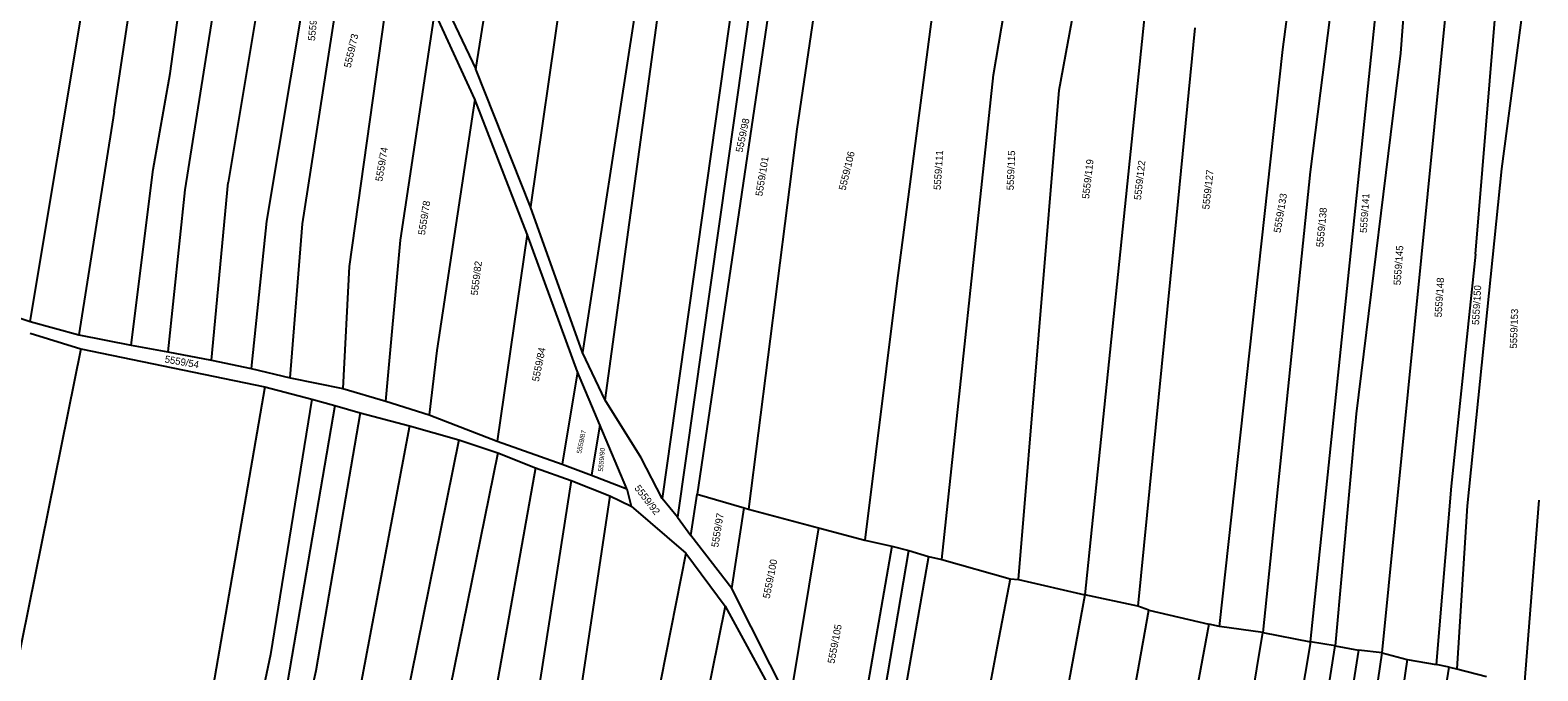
# Model space of a CAD drawing. Extents: x -593183 to -588034, y -1130415 to -1124994.
# Drawn here: x -591408.8 to -591049.3, y -1126565.7 to -1126413 of the extents above; entities that cross this region are included whole.
import ezdxf

# ---------------------------------------------------------------- set-up
doc = ezdxf.new("R2010")
doc.units = 0
doc.layers.add('Vrstva 1', color=7, linetype='Continuous')
doc.layers.add('Vrstva 18', color=7, linetype='Continuous')

msp = doc.modelspace()

# ---------------------------------------------------------------- linework, layer by layer
at = {"layer": 'Vrstva 1'}
for p, q in [((-591267.72, -1126303.77), (-591289.45, -1126455.11)), ((-591271.66, -1126501.24), (-591245.42, -1126309.94)), ((-591227.65, -1126309.56), (-591258.06, -1126524.65)), ((-591388.73, -1126432.4), (-591372.34, -1126322.56)), ((-591212.48, -1126344.12), (-591225.93, -1126436.61)), ((-591179.07, -1126423.62), (-591166.75, -1126350.13)), ((-591163.4, -1126427.32), (-591149.82, -1126353.58)), ((-591375.38, -1126423.35), (-591367.08, -1126362.86)), ((-591110.11, -1126417.58), (-591104.07, -1126371.94)), ((-591094.83, -1126377.42), (-591103.53, -1126446.74)), ((-591343.86, -1126459.16), (-591331.53, -1126379.5)), ((-591302.47, -1126422.32), (-591295.73, -1126379.38)), ((-591233.53, -1126382.28), (-591254.43, -1126529.13)), ((-591228.9, -1126382.47), (-591249.73, -1126523.65)), ((-591361.47, -1126384.87), (-591371.9, -1126451.04)), ((-591103.5, -1126558.83), (-591085.29, -1126383.55)), ((-591079.68, -1126388.09), (-591082.06, -1126418.51)), ((-591408.75, -1126482.42), (-591394.21, -1126395.2)), ((-591322.13, -1126394.17), (-591332.68, -1126469.3)), ((-591141.54, -1126394.41), (-591157.29, -1126547.64)), ((-591086.39, -1126561.49), (-591069.85, -1126395.34)), ((-591353.32, -1126399.79), (-591361.6, -1126449.33)), ((-591192.28, -1126398.4), (-591202.1, -1126473.28)), ((-591064.11, -1126466.42), (-591058.92, -1126403.35)), ((-591343.87, -1126407.28), (-591352.4, -1126458.56)), ((-591310.59, -1126405.24), (-591302.47, -1126422.32)), ((-591052.88, -1126407.6), (-591057.96, -1126446.08)), ((-591320.45, -1126463.08), (-591312.27, -1126408.73)), ((-591302.73, -1126429.45), (-591312.27, -1126408.73)), ((-591264.76, -1126410.06), (-591277.11, -1126489.86)), ((-591131.03, -1126412.47), (-591135.51, -1126457.87)), ((-591125.22, -1126555.18), (-591110.11, -1126417.58)), ((-591082.06, -1126418.51), (-591092.59, -1126504.49)), ((-591379.42, -1126446.22), (-591375.38, -1126423.35)), ((-591289.45, -1126455.11), (-591302.47, -1126422.32)), ((-591191.38, -1126539.19), (-591179.07, -1126423.62)), ((-591173.08, -1126544), (-591163.4, -1126427.32)), ((-591388.73, -1126432.4), (-591397.19, -1126485.67)), ((-591302.73, -1126429.45), (-591311.81, -1126489.36)), ((-591290.29, -1126461.62), (-591302.73, -1126429.45)), ((-591225.93, -1126436.61), (-591237.52, -1126527.16)), ((-591384.7, -1126488.12), (-591379.42, -1126446.22)), ((-591103.53, -1126446.74), (-591114.83, -1126556.58)), ((-591057.96, -1126446.08), (-591066.09, -1126526.42)), ((-591365.5, -1126491.71), (-591361.6, -1126449.33)), ((-591371.9, -1126451.04), (-591375.96, -1126489.69)), ((-591277.11, -1126489.86), (-591289.45, -1126455.11)), ((-591135.51, -1126457.87), (-591144.69, -1126550.29)), ((-591352.4, -1126458.56), (-591356.06, -1126493.62)), ((-591346.75, -1126495.87), (-591343.86, -1126459.16)), ((-591290.29, -1126461.62), (-591297.46, -1126510.99)), ((-591278.29, -1126494.48), (-591290.29, -1126461.62)), ((-591323.93, -1126501.46), (-591320.45, -1126463.08)), ((-591064.11, -1126466.42), (-591069.93, -1126521.71)), ((-591332.68, -1126469.3), (-591334.26, -1126498.43)), ((-591432.08, -1126474.9), (-591408.75, -1126482.42)), ((-591202.1, -1126473.28), (-591209.74, -1126534.58)), ((-591408.75, -1126482.42), (-591397.19, -1126485.67)), ((-591408.81, -1126485.24), (-591396.69, -1126488.94)), ((-591397.19, -1126485.67), (-591384.7, -1126488.12)), ((-591396.69, -1126488.94), (-591422.1, -1126614.77)), ((-591396.69, -1126488.94), (-591352.86, -1126498.03)), ((-591384.7, -1126488.12), (-591375.96, -1126489.69)), ((-591375.96, -1126489.69), (-591365.5, -1126491.71)), ((-591311.81, -1126489.36), (-591313.6, -1126504.72)), ((-591271.66, -1126501.24), (-591277.11, -1126489.86)), ((-591365.5, -1126491.71), (-591356.06, -1126493.62)), ((-591356.06, -1126493.62), (-591346.75, -1126495.87)), ((-591346.75, -1126495.87), (-591334.26, -1126498.43)), ((-591278.29, -1126494.48), (-591281.89, -1126516.49)), ((-591272.96, -1126507.09), (-591278.29, -1126494.48)), ((-591352.86, -1126498.03), (-591370.95, -1126602.7)), ((-591352.86, -1126498.03), (-591341.63, -1126500.95)), ((-591341.63, -1126500.95), (-591351.47, -1126561.88)), ((-591341.63, -1126500.95), (-591336.16, -1126502.52)), ((-591334.26, -1126498.43), (-591323.93, -1126501.46)), ((-591336.16, -1126502.52), (-591349.87, -1126582.5)), ((-591330.1, -1126504.21), (-591340.68, -1126565.71)), ((-591336.16, -1126502.52), (-591330.1, -1126504.21)), ((-591330.1, -1126504.21), (-591318.31, -1126507.35)), ((-591323.93, -1126501.46), (-591313.6, -1126504.72)), ((-591313.6, -1126504.72), (-591297.46, -1126510.99)), ((-591263.12, -1126514.96), (-591271.66, -1126501.24)), ((-591092.59, -1126504.49), (-591097.6, -1126559.82)), ((-591318.31, -1126507.35), (-591338, -1126611.46)), ((-591318.31, -1126507.35), (-591306.57, -1126510.69)), ((-591272.96, -1126507.09), (-591274.94, -1126519.13)), ((-591266.51, -1126522.33), (-591272.96, -1126507.09)), ((-591306.57, -1126510.69), (-591336.21, -1126656.76)), ((-591306.57, -1126510.69), (-591297.26, -1126513.73)), ((-591297.46, -1126510.99), (-591281.89, -1126516.49)), ((-591297.26, -1126513.73), (-591308.69, -1126570.1)), ((-591297.26, -1126513.73), (-591288.3, -1126517.31)), ((-591258.06, -1126524.65), (-591263.12, -1126514.96)), ((-591288.3, -1126517.31), (-591304.9, -1126610.28)), ((-591288.3, -1126517.31), (-591279.77, -1126520.34)), ((-591281.89, -1126516.49), (-591274.94, -1126519.13)), ((-591274.94, -1126519.13), (-591266.51, -1126522.33)), ((-591279.77, -1126520.34), (-591290.32, -1126588.08)), ((-591279.77, -1126520.34), (-591270.58, -1126524.04)), ((-591266.51, -1126522.33), (-591265.46, -1126526.47)), ((-591069.93, -1126521.71), (-591073.54, -1126564.26)), ((-591270.58, -1126524.04), (-591280.56, -1126590.64)), ((-591270.58, -1126524.04), (-591265.46, -1126526.47)), ((-591254.43, -1126529.13), (-591258.06, -1126524.65)), ((-591251.28, -1126533.48), (-591249.73, -1126523.65)), ((-591249.73, -1126523.65), (-591238.5, -1126526.88)), ((-591052.44, -1126569.35), (-591048.97, -1126525.04)), ((-591265.46, -1126526.47), (-591252.44, -1126537.69)), ((-591254.43, -1126529.13), (-591251.28, -1126533.48)), ((-591241.45, -1126546.12), (-591238.5, -1126526.88)), ((-591238.5, -1126526.88), (-591237.52, -1126527.16)), ((-591237.52, -1126527.16), (-591220.81, -1126531.65)), ((-591066.09, -1126526.42), (-591068.56, -1126565.28)), ((-591241.45, -1126546.12), (-591251.28, -1126533.48)), ((-591220.81, -1126531.65), (-591227.71, -1126573.34)), ((-591220.81, -1126531.65), (-591209.74, -1126534.58)), ((-591203.29, -1126535.99), (-591214.38, -1126599.57)), ((-591210.87, -1126605.29), (-591199.22, -1126537.08)), ((-591209.74, -1126534.58), (-591203.29, -1126535.99)), ((-591203.29, -1126535.99), (-591199.22, -1126537.08)), ((-591199.22, -1126537.08), (-591194.59, -1126538.49)), ((-591252.44, -1126537.69), (-591282.26, -1126688.57)), ((-591252.44, -1126537.69), (-591243.07, -1126550.29)), ((-591194.59, -1126538.49), (-591207.36, -1126611.75)), ((-591194.59, -1126538.49), (-591191.38, -1126539.19)), ((-591191.38, -1126539.19), (-591175.1, -1126543.82)), ((-591175.1, -1126543.82), (-591178.2, -1126559.98)), ((-591175.1, -1126543.82), (-591173.08, -1126544)), ((-591173.08, -1126544), (-591157.29, -1126547.64)), ((-591227.71, -1126573.34), (-591241.45, -1126546.12)), ((-591157.29, -1126547.64), (-591171.33, -1126623.34)), ((-591144.69, -1126550.29), (-591157.29, -1126547.64)), ((-591243.07, -1126550.29), (-591273.07, -1126698.6)), ((-591243.07, -1126550.29), (-591228.91, -1126576.25)), ((-591164.45, -1126676.1), (-591142.02, -1126551.27)), ((-591142.02, -1126551.27), (-591144.69, -1126550.29)), ((-591142.02, -1126551.27), (-591127.75, -1126554.64)), ((-591127.75, -1126554.64), (-591141.62, -1126629.23)), ((-591125.22, -1126555.18), (-591127.75, -1126554.64)), ((-591132.76, -1126663.73), (-591114.83, -1126556.58)), ((-591114.83, -1126556.58), (-591125.22, -1126555.18)), ((-591114.83, -1126556.58), (-591103.5, -1126558.83)), ((-591351.47, -1126561.88), (-591370.76, -1126652.95)), ((-591178.2, -1126559.98), (-591192.92, -1126638.55)), ((-591103.5, -1126558.83), (-591116.53, -1126635.45)), ((-591092, -1126560.79), (-591107.01, -1126655.62)), ((-591105.16, -1126608.46), (-591097.6, -1126559.82)), ((-591097.6, -1126559.82), (-591103.5, -1126558.83)), ((-591097.6, -1126559.82), (-591092, -1126560.79)), ((-591095.08, -1126620.26), (-591086.39, -1126561.49)), ((-591086.39, -1126561.49), (-591092, -1126560.79)), ((-591086.39, -1126561.49), (-591080.42, -1126563.03)), ((-591340.68, -1126565.71), (-591359.94, -1126654.46)), ((-591080.42, -1126563.03), (-591089.32, -1126622.55)), ((-591082.32, -1126636.53), (-591070.38, -1126564.86)), ((-591080.42, -1126563.03), (-591073.54, -1126564.26)), ((-591070.38, -1126564.86), (-591073.54, -1126564.26)), ((-591070.38, -1126564.86), (-591068.56, -1126565.28)), ((-591068.56, -1126565.28), (-591061.54, -1126567.1))]:
    msp.add_line(p, q, dxfattribs=at)

# ---------------------------------------------------------------- texts
at = {"layer": 'Vrstva 18'}
for s, height, rotation, p in [('5559/70', 1.7, 84.2648, (-591340.88, -1126415.61)), ('5559/73', 1.7, 77.0109, (-591332.35, -1126422.08)), ('5559/98', 1.7, 78.0519, (-591238.93, -1126442.25)), ('5559/74', 1.7, 80.3141, (-591324.82, -1126449.16)), ('5559/101', 1.7, 80.8238, (-591234.2, -1126452.66)), ('5559/106', 1.7, 76.2919, (-591214.37, -1126451.32)), ('5559/111', 1.7, 86.1995, (-591191.68, -1126451.14)), ('5559/115', 1.7, 87.7469, (-591174.26, -1126451.19)), ('5559/119', 1.7, 83.4449, (-591156.28, -1126453.28)), ('5559/122', 1.7, 83.5065, (-591143.92, -1126453.56)), ('5559/127', 1.7, 83.6141, (-591127.63, -1126455.81)), ('5559/78', 1.7, 81.1611, (-591314.63, -1126461.92)), ('5559/133', 1.7, 80.313, (-591110.65, -1126461.41)), ('5559/141', 1.7, 86.198, (-591090.04, -1126461.39)), ('5559/138', 1.7, 84.578, (-591100.45, -1126464.8)), ('5559/145', 1.7, 85.9838, (-591082, -1126473.85)), ('5559/82', 1.7, 82.8933, (-591302.06, -1126476.31)), ('5559/148', 1.7, 86.4481, (-591072.21, -1126481.49)), ('5559/150', 1.7, 86.7428, (-591063.3, -1126483.32)), ('5559/153', 1.7, 88.0644, (-591054.27, -1126488.92)), ('5559/84', 1.7, 78.629, (-591287.48, -1126496.9)), ('5559/54', 1.7, 350.0624, (-591376.79, -1126492.2)), ('5559/87', 1.14, 77.6683, (-591277.4, -1126514.04)), ('5559/90', 1.14, 85.2638, (-591272.19, -1126518.28)), ('5559/92', 1.7, 307.6349, (-591264.8, -1126522.24)), ('5559/97', 1.7, 80.6916, (-591244.71, -1126536.4)), ('5559/100', 1.7, 78.7423, (-591232.45, -1126548.62)), ('5559/105', 1.7, 79.0932, (-591217.02, -1126564.13))]:
    msp.add_text(s, height=height, rotation=rotation, dxfattribs=at).set_placement(p)

doc.saveas('drawing.dxf')
